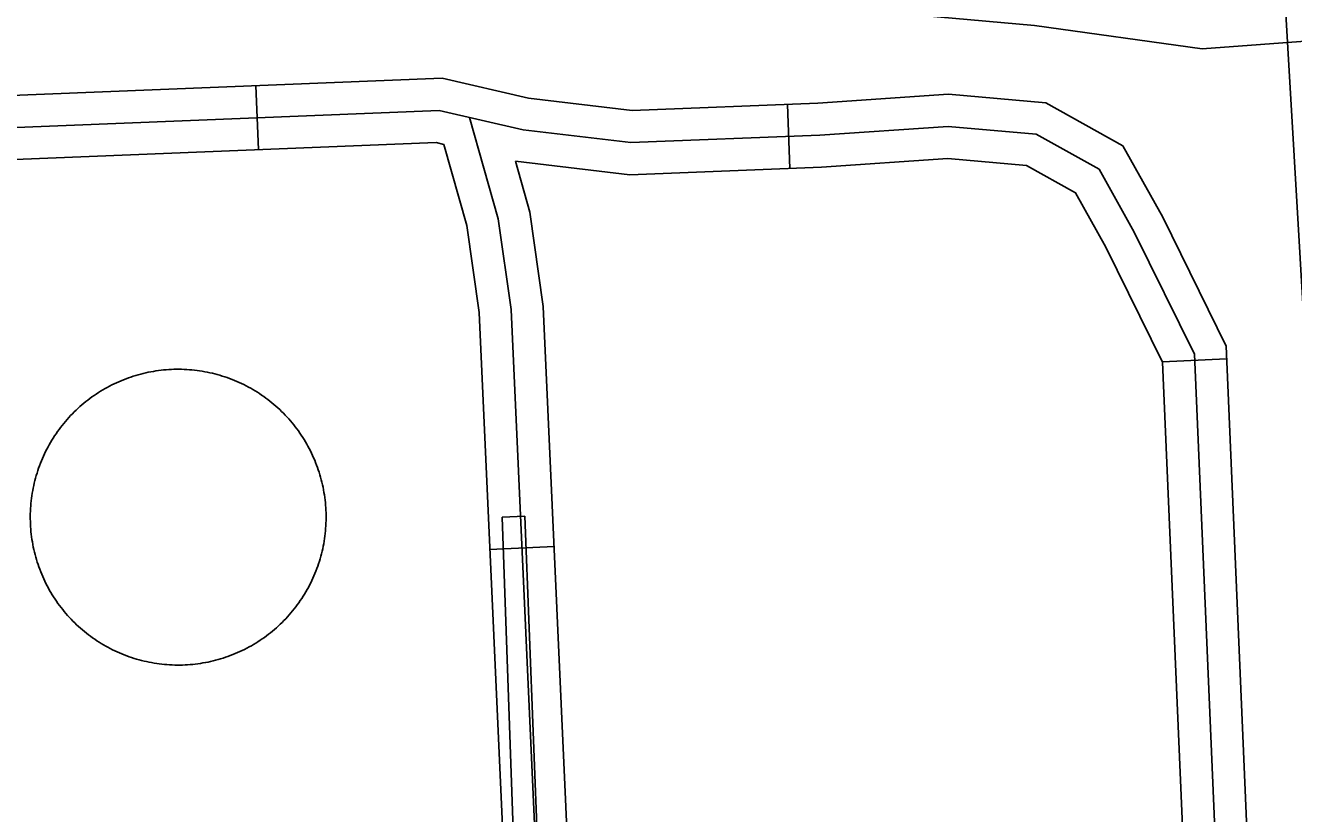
# Model space of a CAD drawing. Extents: x 3313447 to 3351316, y 703786 to 729172.
# Drawn here: x 3331846 to 3332439, y 724301 to 724670 of the extents above; entities that cross this region are included whole.
import ezdxf

# ---------------------------------------------------------------- set-up
doc = ezdxf.new("R2010")
doc.units = 0
for name, color, linetype in [('V-DOMW-TANK', 7, 'Continuous'), ('V-ROAD-CNTR', 7, 'Continuous'), ('V-UTIL-LINE', 7, 'Continuous')]:
    doc.layers.add(name, color=color, linetype=linetype)

msp = doc.modelspace()

# ---------------------------------------------------------------- linework, layer by layer
at = {"layer": 'V-DOMW-TANK'}
for points in [[(3331886.38, 724501.45), (3331887.46, 724501.98), (3331888.56, 724502.49), (3331889.66, 724502.98), (3331890.77, 724503.46), (3331891.89, 724503.91), (3331893.01, 724504.35), (3331894.15, 724504.77), (3331895.29, 724505.16), (3331896.43, 724505.54), (3331897.59, 724505.89), (3331898.75, 724506.23), (3331899.91, 724506.55), (3331901.08, 724506.84), (3331902.26, 724507.11), (3331903.44, 724507.37), (3331904.62, 724507.6), (3331905.81, 724507.82), (3331907, 724508.01), (3331908.2, 724508.18), (3331909.4, 724508.33), (3331910.6, 724508.46), (3331911.8, 724508.57), (3331913, 724508.65), (3331914.21, 724508.72), (3331915.41, 724508.77), (3331916.62, 724508.79), (3331917.83, 724508.79), (3331919.03, 724508.77), (3331920.24, 724508.73), (3331921.45, 724508.68), (3331922.65, 724508.59), (3331923.85, 724508.49), (3331925.06, 724508.37), (3331926.25, 724508.22), (3331927.45, 724508.06), (3331928.64, 724507.87), (3331929.83, 724507.67), (3331931.02, 724507.44), (3331932.2, 724507.19), (3331933.38, 724506.92), (3331934.55, 724506.64), (3331935.71, 724506.33), (3331936.88, 724506), (3331938.03, 724505.64), (3331939.18, 724505.28), (3331940.32, 724504.89), (3331941.46, 724504.48), (3331942.58, 724504.05), (3331943.71, 724503.6), (3331944.82, 724503.13), (3331945.92, 724502.64), (3331947.02, 724502.13), (3331948.1, 724501.61), (3331949.18, 724501.06), (3331950.25, 724500.5), (3331951.31, 724499.92), (3331952.35, 724499.32), (3331953.39, 724498.7), (3331954.42, 724498.06), (3331955.43, 724497.41), (3331956.43, 724496.73), (3331957.42, 724496.04), (3331958.4, 724495.33), (3331959.37, 724494.61), (3331960.32, 724493.87), (3331961.26, 724493.11), (3331962.19, 724492.34), (3331963.1, 724491.55), (3331964, 724490.74), (3331964.88, 724489.92), (3331965.75, 724489.09), (3331966.61, 724488.24), (3331967.45, 724487.37), (3331968.28, 724486.49), (3331969.09, 724485.59), (3331969.88, 724484.69), (3331970.66, 724483.76), (3331971.42, 724482.83), (3331972.17, 724481.88), (3331972.9, 724480.92), (3331973.61, 724479.94), (3331974.3, 724478.95), (3331974.98, 724477.95), (3331975.64, 724476.94), (3331976.28, 724475.92), (3331976.91, 724474.89), (3331977.51, 724473.84), (3331978.1, 724472.79), (3331978.67, 724471.72), (3331979.22, 724470.65), (3331979.75, 724469.57), (3331980.27, 724468.47), (3331980.76, 724467.37), (3331981.23, 724466.26), (3331981.69, 724465.15), (3331982.13, 724464.02), (3331982.54, 724462.89), (3331982.94, 724461.75), (3331983.31, 724460.6), (3331983.67, 724459.45)], [(3331861.91, 724398.34), (3331861.2, 724399.32), (3331860.51, 724400.3), (3331859.83, 724401.31), (3331859.17, 724402.31), (3331858.52, 724403.34), (3331857.9, 724404.37), (3331857.29, 724405.41), (3331856.71, 724406.47), (3331856.14, 724407.53), (3331855.59, 724408.61), (3331855.05, 724409.69), (3331854.54, 724410.78), (3331854.05, 724411.88), (3331853.57, 724412.99), (3331853.12, 724414.11), (3331852.68, 724415.24), (3331852.27, 724416.37), (3331851.87, 724417.51), (3331851.49, 724418.66), (3331851.14, 724419.81), (3331850.8, 724420.97), (3331850.49, 724422.14), (3331850.19, 724423.31), (3331849.92, 724424.48), (3331849.66, 724425.66), (3331849.43, 724426.84), (3331849.22, 724428.04), (3331849.02, 724429.23), (3331848.85, 724430.42), (3331848.7, 724431.62), (3331848.57, 724432.82), (3331848.46, 724434.02), (3331848.38, 724435.23), (3331848.31, 724436.43), (3331848.27, 724437.64), (3331848.24, 724438.84), (3331848.24, 724440.05), (3331848.26, 724441.26), (3331848.3, 724442.46), (3331848.36, 724443.67), (3331848.44, 724444.87), (3331848.54, 724446.08), (3331848.66, 724447.28), (3331848.81, 724448.48), (3331848.97, 724449.67), (3331849.16, 724450.87), (3331849.37, 724452.05), (3331849.59, 724453.24), (3331849.84, 724454.42), (3331850.11, 724455.6), (3331850.4, 724456.77), (3331850.71, 724457.94), (3331851.04, 724459.1), (3331851.39, 724460.25), (3331851.76, 724461.4), (3331852.15, 724462.55), (3331852.56, 724463.68), (3331852.98, 724464.81), (3331853.43, 724465.93), (3331853.9, 724467.04), (3331854.39, 724468.15), (3331854.9, 724469.24), (3331855.43, 724470.33), (3331855.97, 724471.41), (3331856.54, 724472.47), (3331857.12, 724473.53), (3331857.72, 724474.58), (3331858.34, 724475.61), (3331858.97, 724476.64), (3331859.63, 724477.65), (3331860.3, 724478.66), (3331860.99, 724479.65), (3331861.7, 724480.62), (3331862.42, 724481.59), (3331863.16, 724482.54), (3331863.92, 724483.48), (3331864.69, 724484.41), (3331865.48, 724485.32), (3331866.29, 724486.22), (3331867.11, 724487.11), (3331867.95, 724487.98), (3331868.8, 724488.83), (3331869.66, 724489.67), (3331870.54, 724490.5), (3331871.44, 724491.31), (3331872.35, 724492.1), (3331873.27, 724492.88), (3331874.21, 724493.65), (3331875.16, 724494.39), (3331876.12, 724495.12), (3331877.09, 724495.83), (3331878.08, 724496.53), (3331879.08, 724497.2), (3331880.09, 724497.86), (3331881.11, 724498.51), (3331882.15, 724499.13), (3331883.19, 724499.74), (3331884.24, 724500.33), (3331885.31, 724500.9), (3331886.38, 724501.45)], [(3331983.67, 724459.45), (3331984.01, 724458.29), (3331984.32, 724457.12), (3331984.62, 724455.95), (3331984.89, 724454.78), (3331985.15, 724453.59), (3331985.38, 724452.41), (3331985.59, 724451.22), (3331985.78, 724450.03), (3331985.95, 724448.84), (3331986.1, 724447.64), (3331986.23, 724446.44), (3331986.34, 724445.24), (3331986.43, 724444.03), (3331986.5, 724442.83), (3331986.54, 724441.62), (3331986.56, 724440.41), (3331986.57, 724439.21), (3331986.55, 724438), (3331986.51, 724436.79), (3331986.45, 724435.59), (3331986.37, 724434.38), (3331986.27, 724433.18), (3331986.14, 724431.98), (3331986, 724430.78), (3331985.84, 724429.58), (3331985.65, 724428.39), (3331985.44, 724427.2), (3331985.21, 724426.02), (3331984.97, 724424.83), (3331984.7, 724423.66), (3331984.41, 724422.48), (3331984.1, 724421.32), (3331983.77, 724420.16), (3331983.42, 724419), (3331983.05, 724417.85), (3331982.66, 724416.71), (3331982.25, 724415.58), (3331981.82, 724414.45), (3331981.38, 724413.33), (3331980.91, 724412.21), (3331980.41, 724411.11), (3331979.91, 724410.02), (3331979.38, 724408.93), (3331978.84, 724407.85), (3331978.27, 724406.79), (3331977.69, 724405.73), (3331977.09, 724404.68), (3331976.47, 724403.64), (3331975.83, 724402.62), (3331975.18, 724401.6), (3331974.51, 724400.6), (3331973.82, 724399.61), (3331973.11, 724398.63), (3331972.39, 724397.67), (3331971.65, 724396.71), (3331970.89, 724395.77), (3331970.12, 724394.85), (3331969.33, 724393.93), (3331968.52, 724393.04), (3331967.7, 724392.15)], [(3331967.7, 724392.15), (3331966.86, 724391.28), (3331966.01, 724390.42), (3331965.15, 724389.58), (3331964.27, 724388.76), (3331963.37, 724387.95), (3331962.46, 724387.15), (3331961.54, 724386.38), (3331960.6, 724385.61), (3331959.65, 724384.86), (3331958.69, 724384.14), (3331957.72, 724383.43), (3331956.73, 724382.73), (3331955.73, 724382.05), (3331954.72, 724381.39), (3331953.7, 724380.75), (3331952.66, 724380.13), (3331951.62, 724379.52), (3331950.57, 724378.93), (3331949.5, 724378.36), (3331948.43, 724377.81), (3331947.34, 724377.28), (3331946.25, 724376.77), (3331945.15, 724376.27), (3331944.04, 724375.8), (3331942.92, 724375.34), (3331941.79, 724374.91), (3331940.66, 724374.49), (3331939.52, 724374.09), (3331938.38, 724373.72), (3331937.22, 724373.36), (3331936.06, 724373.03), (3331934.9, 724372.71), (3331933.73, 724372.42), (3331932.55, 724372.14), (3331931.37, 724371.89), (3331930.19, 724371.65), (3331929, 724371.44), (3331927.81, 724371.25), (3331926.61, 724371.08), (3331925.41, 724370.93), (3331924.21, 724370.8), (3331923.01, 724370.69), (3331921.81, 724370.6), (3331920.6, 724370.54), (3331919.4, 724370.49), (3331918.19, 724370.47), (3331916.98, 724370.46), (3331915.77, 724370.48), (3331914.57, 724370.52), (3331913.36, 724370.58), (3331912.16, 724370.66), (3331910.95, 724370.77), (3331909.75, 724370.89), (3331908.56, 724371.03), (3331907.36, 724371.2), (3331906.17, 724371.38), (3331904.98, 724371.59), (3331903.79, 724371.82), (3331902.61, 724372.06), (3331901.43, 724372.33), (3331900.26, 724372.62), (3331899.1, 724372.93), (3331897.93, 724373.26), (3331896.78, 724373.61), (3331895.63, 724373.98), (3331894.49, 724374.37), (3331893.35, 724374.78), (3331892.22, 724375.21), (3331891.1, 724375.66), (3331889.99, 724376.13), (3331888.89, 724376.62), (3331887.79, 724377.12), (3331886.7, 724377.65), (3331885.63, 724378.2), (3331884.56, 724378.76), (3331883.5, 724379.34), (3331882.46, 724379.94), (3331881.42, 724380.56), (3331880.39, 724381.2), (3331879.38, 724381.85), (3331878.38, 724382.53), (3331877.39, 724383.21), (3331876.41, 724383.92), (3331875.44, 724384.65), (3331874.49, 724385.39), (3331873.55, 724386.14), (3331872.62, 724386.92), (3331871.71, 724387.7), (3331870.81, 724388.51), (3331869.92, 724389.33), (3331869.05, 724390.17), (3331868.2, 724391.02), (3331867.36, 724391.89), (3331866.53, 724392.77), (3331865.72, 724393.66), (3331864.93, 724394.57), (3331864.15, 724395.49), (3331863.39, 724396.43), (3331862.64, 724397.38), (3331861.91, 724398.34)]]:
    msp.add_lwpolyline(points, dxfattribs=at)
at = {"layer": 'V-ROAD-CNTR'}
for p, q in [((3331953.77, 724641.42), (3331954.98, 724611.44)), ((3332202.27, 724632.66), (3332203.44, 724602.68)), ((3332407.7, 724513.6), (3332377.73, 724512.32)), ((3332063.19, 724424.56), (3332093.16, 724425.92))]:
    msp.add_line(p, q, dxfattribs=at)
for points in [[(3332327.46, 726641.81), (3332380.96, 725603.65), (3332449.19, 724438.31), (3332512.04, 723212.39), (3332606.87, 721442.15), (3332692.13, 719800.07), (3332783.09, 718163.07)], [(3331424.99, 724746.62), (3331632.88, 724732.41), (3332016.71, 724696.58), (3332317.79, 724669.57), (3332396.31, 724658.7), (3332478.01, 724664.79), (3332531.33, 724655.99), (3332579.79, 724640.03), (3332613.98, 724622.43), (3332646.45, 724596.59), (3332669.57, 724575.03), (3332688.74, 724545.24), (3332712.66, 724514.31), (3332736.44, 724497.22), (3332762.91, 724478.16), (3332790.79, 724463.36), (3332819.33, 724455.89), (3332849.91, 724454.94), (3332911.06, 724461.58), (3333098.47, 724470.41), (3333519.99, 724483.79), (3333894.05, 724496.6), (3334178.22, 724533.86), (3334198.63, 724535.99)], [(3331424.67, 724667.72), (3331481.06, 724650.12), (3331568.11, 724625.87), (3332040.84, 724644.93), (3332081.25, 724635.58), (3332129.74, 724629.84), (3332216.59, 724633.21), (3332277.55, 724637.39), (3332323.14, 724633.46), (3332359.1, 724613.36), (3332377.79, 724579.89), (3332407.44, 724519.64), (3332475.34, 722934.8), (3332459.18, 722897.72), (3332428.99, 722880.86), (3332392.45, 722871.27), (3331571.17, 722839.49)], [(3331411.22, 724656.2), (3331476.81, 724635.74), (3331566.36, 724610.78), (3332039.43, 724629.86), (3332078.67, 724620.78), (3332129.14, 724614.81), (3332217.39, 724618.23), (3332277.42, 724622.34), (3332318.63, 724618.79), (3332348.07, 724602.33), (3332364.51, 724572.92), (3332392.59, 724515.84), (3332460.21, 722937.62), (3332447.45, 722908.35), (3332423.34, 722894.88), (3332390.23, 722886.19), (3330326.88, 722806.37)], [(3332148.4, 722876.84), (3332073.12, 724536.69), (3332067.1, 724579.2), (3332053.69, 724626.56)], [(3331786.73, 724604.66), (3332038.01, 724614.79), (3332041.67, 724613.95)], [(3332085.57, 723931.18), (3332058.17, 724535.3), (3332052.39, 724576.09), (3332041.67, 724613.95)], [(3332075.07, 724606.1), (3332128.55, 724599.77), (3332218.2, 724603.25), (3332277.29, 724607.3), (3332314.13, 724604.12), (3332337.05, 724591.31), (3332351.22, 724565.94), (3332377.74, 724512.05), (3332401.94, 723947.28)], [(3332115.54, 723932.62), (3332088.08, 724538.09), (3332081.8, 724582.31), (3332075.07, 724606.1)]]:
    msp.add_lwpolyline(points, dxfattribs=at)
at = {"layer": 'V-UTIL-LINE'}
msp.add_lwpolyline([(3331759.44, 724253.96), (3332087.8, 724273.22), (3332099.91, 723965.96), (3332096.04, 723946.57), (3332072.72, 723945.14), (3332059.58, 723930.1), (3332034.93, 723929.09), (3332035.87, 723918.53), (3332060.51, 723920.86), (3332076.71, 723939.87), (3332153.75, 723940.7), (3332153.44, 723915.16), (3332206.26, 723917.63), (3332206.99, 723948.45), (3332170.45, 723947.39), (3332170.35, 723968.08), (3332105.19, 723966.87), (3332095.23, 724284.71), (3332085.55, 724282.9), (3332079.47, 724440.05), (3332068.91, 724439.56), (3332074.55, 724280.2), (3331758.06, 724265.4)], dxfattribs=at)

doc.saveas('drawing.dxf')
